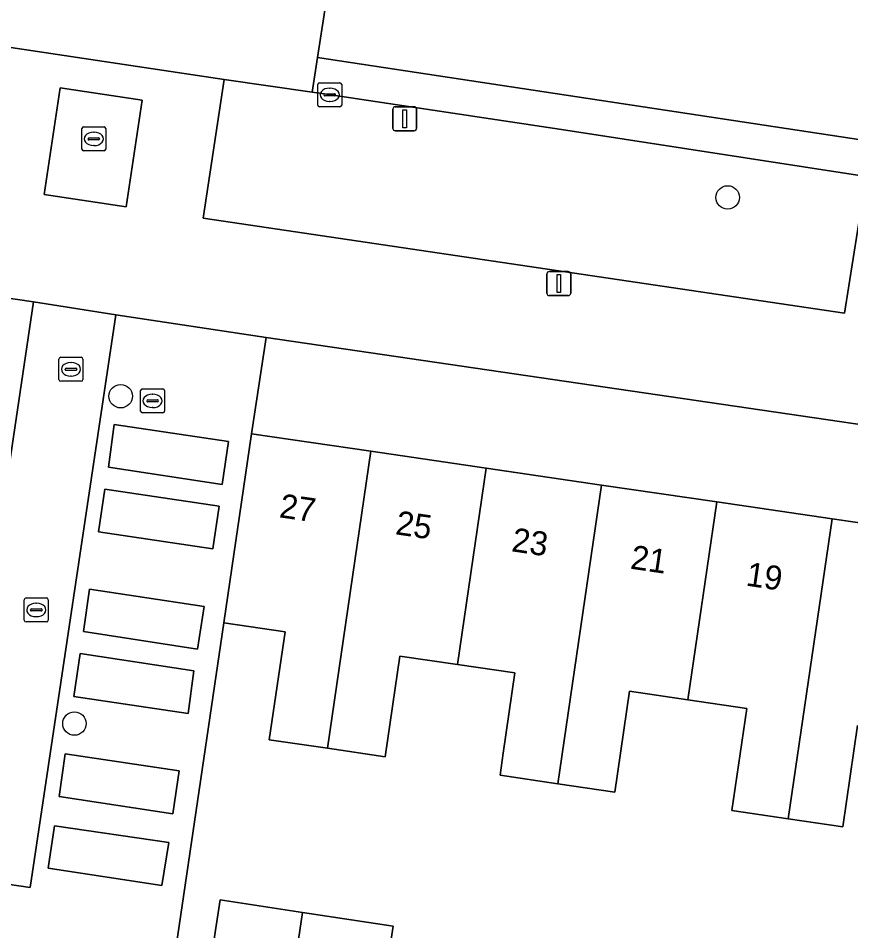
# Model space of a CAD drawing. Extents: x 163008 to 163854, y 382777 to 383982.
# Drawn here: x 163632.65 to 163667.4, y 383369.19 to 383407.26 of the extents above; entities that cross this region are included whole.
import ezdxf

# ---------------------------------------------------------------- set-up
doc = ezdxf.new("R2010")
doc.units = 0
for name, color, linetype in [('IMGEO_Boom', 7, 'Continuous'), ('IMGEO_Brandkraan', 7, 'Continuous'), ('IMGEO_Erf', 7, 'Continuous'), ('IMGEO_Groenvoorziening', 7, 'Continuous'), ('IMGEO_Kolk', 7, 'Continuous'), ('IMGEO_Lichtmast', 7, 'Continuous'), ('IMGEO_Muur', 7, 'Continuous'), ('IMGEO_Pand', 7, 'Continuous'), ('IMGEO_Pand_nummerreeks', 7, 'Continuous'), ('IMGEO_Parkeervlak_gesloten', 7, 'Continuous'), ('IMGEO_Parkeervlak_open', 7, 'Continuous'), ('IMGEO_Rijbaan_lokaal_gesloten', 7, 'Continuous'), ('IMGEO_Rijbaan_lokaal_open', 7, 'Continuous'), ('IMGEO_Voetpad_open', 7, 'Continuous')]:
    doc.layers.add(name, color=color, linetype=linetype)

msp = doc.modelspace()

# ---------------------------------------------------------------- linework, layer by layer
at = {"layer": 'IMGEO_Boom'}
for centre in [(163662.259, 383399.785), (163636.925, 383391.493), (163634.993, 383377.835)]:
    msp.add_circle(centre, 0.489, dxfattribs=at)
at = {"layer": 'IMGEO_Brandkraan'}
for p, q in [((163637.756, 383390.873), (163637.756, 383391.725)), ((163637.831, 383391.799), (163638.683, 383391.799)), ((163638.244, 383391.579), (163638.269, 383391.579)), ((163638.757, 383391.725), (163638.757, 383390.873)), ((163638.015, 383391.293), (163638.015, 383391.305)), ((163638.453, 383391.256), (163638.055, 383391.256)), ((163638.058, 383391.342), (163638.456, 383391.342)), ((163638.499, 383391.305), (163638.499, 383391.293)), ((163638.683, 383390.799), (163637.831, 383390.799)), ((163638.267, 383391.019), (163638.242, 383391.019))]:
    msp.add_line(p, q, dxfattribs=at)
for points in [[(163637.756, 383390.873), (163637.756, 383391.725)], [(163637.831, 383391.799), (163638.683, 383391.799)], [(163638.757, 383391.725), (163638.757, 383390.873)], [(163638.683, 383390.799), (163637.831, 383390.799)]]:
    msp.add_lwpolyline(points, dxfattribs=at)
for centre, radius, start, end in [((163637.833, 383391.723), 0.0765, 91.552, 178.448), ((163637.833, 383391.723), 0.0765, 91.552, 178.448), ((163638.681, 383391.723), 0.0765, 1.552, 88.448), ((163638.681, 383391.723), 0.0765, 1.552, 88.448), ((163638.055, 383391.302), 0.0403, 85.8775, 175.7526), ((163638.052, 383391.292), 0.0366, 178.938, 274.7102), ((163638.456, 383391.299), 0.043, 264.8664, 352.4533), ((163638.46, 383391.304), 0.0386, 1.7309, 96.639), ((163637.833, 383390.875), 0.0765, 181.552, 268.448), ((163637.833, 383390.875), 0.0765, 181.552, 268.448), ((163638.681, 383390.875), 0.0765, 271.552, 358.448), ((163638.681, 383390.875), 0.0765, 271.552, 358.448)]:
    msp.add_arc(centre, radius, start, end, dxfattribs=at)
for centre, major_axis, ratio, start_param, end_param in [((163638.243, 383391.299), (-0.387, 0.002), 0.722429, 4.712389, 7.853982), ((163638.268, 383391.299), (-0.39, 0.002), 0.717154, 1.570796, 4.712389)]:
    msp.add_ellipse(centre, major_axis=major_axis, ratio=ratio, start_param=start_param, end_param=end_param, dxfattribs=at)
at = {"layer": 'IMGEO_Erf'}
msp.add_lwpolyline([(163691.43, 383386.85), (163642.997, 383393.941), (163642.383, 383389.925), (163647.367, 383389.196), (163652.179, 383388.492), (163656.991, 383387.788), (163661.803, 383387.084), (163666.615, 383386.38), (163671.426, 383385.676), (163676.238, 383384.972), (163681.05, 383384.267), (163685.862, 383383.563), (163690.847, 383382.834)], close=True, dxfattribs=at)
for points in [[(163667.682, 383377.76), (163667.064, 383373.534), (163664.784, 383373.868), (163662.434, 383374.212), (163663.057, 383378.467), (163660.595, 383378.827), (163658.16, 383379.183), (163657.545, 383374.978), (163655.168, 383375.327), (163652.759, 383375.681), (163652.892, 383376.594), (163653.383, 383379.951), (163650.981, 383380.302), (163648.58, 383380.653), (163647.965, 383376.453), (163645.554, 383376.806), (163643.127, 383377.161), (163643.786, 383381.66), (163641.229, 383382.034), (163639.167, 383368.07)], [(163640.674, 383367.847), (163641.071, 383370.478), (163644.51, 383369.96), (163648.296, 383369.39), (163647.899, 383366.759)]]:
    msp.add_lwpolyline(points, dxfattribs=at)
at = {"layer": 'IMGEO_Groenvoorziening'}
msp.add_lwpolyline([(163640.374, 383398.916), (163667.143, 383394.961), (163668.039, 383400.663), (163655.318, 383402.626), (163645.424, 383404.101), (163644.911, 383404.175), (163641.244, 383404.7)], close=True, dxfattribs=at)
at = {"layer": 'IMGEO_Kolk'}
for p, q in [((163645.151, 383403.64), (163645.151, 383404.492)), ((163645.226, 383404.566), (163646.078, 383404.566)), ((163646.152, 383404.492), (163646.152, 383403.64)), ((163645.41, 383404.06), (163645.41, 383404.072)), ((163645.848, 383404.023), (163645.45, 383404.023)), ((163645.453, 383404.109), (163645.851, 383404.109)), ((163645.639, 383404.346), (163645.664, 383404.346)), ((163645.894, 383404.072), (163645.894, 383404.06)), ((163645.662, 383403.786), (163645.637, 383403.786)), ((163646.078, 383403.566), (163645.226, 383403.566)), ((163635.303, 383401.803), (163635.303, 383402.655)), ((163635.378, 383402.729), (163636.23, 383402.729)), ((163635.791, 383402.509), (163635.816, 383402.509)), ((163636.304, 383402.655), (163636.304, 383401.803)), ((163635.562, 383402.223), (163635.562, 383402.235)), ((163636, 383402.186), (163635.602, 383402.186)), ((163635.605, 383402.272), (163636.003, 383402.272)), ((163636.046, 383402.235), (163636.046, 383402.223)), ((163635.814, 383401.949), (163635.789, 383401.949)), ((163636.23, 383401.729), (163635.378, 383401.729)), ((163634.35, 383392.189), (163634.35, 383393.041)), ((163634.425, 383393.115), (163635.277, 383393.115)), ((163635.351, 383393.041), (163635.351, 383392.189)), ((163634.609, 383392.609), (163634.609, 383392.621)), ((163634.652, 383392.658), (163635.05, 383392.658)), ((163634.838, 383392.895), (163634.863, 383392.895)), ((163635.093, 383392.621), (163635.093, 383392.609)), ((163635.047, 383392.572), (163634.649, 383392.572)), ((163634.861, 383392.335), (163634.836, 383392.335)), ((163635.277, 383392.115), (163634.425, 383392.115)), ((163632.902, 383382.149), (163632.902, 383383.001)), ((163632.977, 383383.075), (163633.829, 383383.075)), ((163633.39, 383382.855), (163633.415, 383382.855)), ((163633.903, 383383.001), (163633.903, 383382.149)), ((163633.161, 383382.569), (163633.161, 383382.581)), ((163633.599, 383382.532), (163633.201, 383382.532)), ((163633.204, 383382.618), (163633.602, 383382.618)), ((163633.645, 383382.581), (163633.645, 383382.569)), ((163633.829, 383382.075), (163632.977, 383382.075)), ((163633.413, 383382.295), (163633.388, 383382.295))]:
    msp.add_line(p, q, dxfattribs=at)
for points in [[(163645.151, 383403.64), (163645.151, 383404.492)], [(163645.226, 383404.566), (163646.078, 383404.566)], [(163646.152, 383404.492), (163646.152, 383403.64)], [(163646.078, 383403.566), (163645.226, 383403.566)], [(163635.303, 383401.803), (163635.303, 383402.655)], [(163635.378, 383402.729), (163636.23, 383402.729)], [(163636.304, 383402.655), (163636.304, 383401.803)], [(163636.23, 383401.729), (163635.378, 383401.729)], [(163634.35, 383392.189), (163634.35, 383393.041)], [(163634.425, 383393.115), (163635.277, 383393.115)], [(163635.351, 383393.041), (163635.351, 383392.189)], [(163635.277, 383392.115), (163634.425, 383392.115)], [(163632.902, 383382.149), (163632.902, 383383.001)], [(163632.977, 383383.075), (163633.829, 383383.075)], [(163633.903, 383383.001), (163633.903, 383382.149)], [(163633.829, 383382.075), (163632.977, 383382.075)]]:
    msp.add_lwpolyline(points, dxfattribs=at)
for centre, radius, start, end in [((163645.228, 383404.49), 0.0765, 91.552, 178.448), ((163645.228, 383404.49), 0.0765, 91.552, 178.448), ((163646.076, 383404.49), 0.0765, 1.552, 88.448), ((163646.076, 383404.49), 0.0765, 1.552, 88.448), ((163645.45, 383404.069), 0.0403, 85.8775, 175.7526), ((163645.447, 383404.059), 0.0366, 178.938, 274.7102), ((163645.851, 383404.066), 0.043, 264.8664, 352.4533), ((163645.855, 383404.071), 0.0386, 1.7309, 96.639), ((163645.228, 383403.642), 0.0765, 181.552, 268.448), ((163645.228, 383403.642), 0.0765, 181.552, 268.448), ((163646.076, 383403.642), 0.0765, 271.552, 358.448), ((163646.076, 383403.642), 0.0765, 271.552, 358.448), ((163635.38, 383402.653), 0.0765, 91.552, 178.448), ((163635.38, 383402.653), 0.0765, 91.552, 178.448), ((163636.228, 383402.653), 0.0765, 1.552, 88.448), ((163636.228, 383402.653), 0.0765, 1.552, 88.448), ((163635.602, 383402.232), 0.0403, 85.8775, 175.7526), ((163635.599, 383402.222), 0.0366, 178.938, 274.7102), ((163636.003, 383402.229), 0.043, 264.8664, 352.4533), ((163636.007, 383402.234), 0.0386, 1.7309, 96.639), ((163635.38, 383401.805), 0.0765, 181.552, 268.448), ((163635.38, 383401.805), 0.0765, 181.552, 268.448), ((163636.228, 383401.805), 0.0765, 271.552, 358.448), ((163636.228, 383401.805), 0.0765, 271.552, 358.448), ((163634.427, 383393.039), 0.0765, 91.552, 178.448), ((163634.427, 383393.039), 0.0765, 91.552, 178.448), ((163635.275, 383393.039), 0.0765, 1.552, 88.448), ((163635.275, 383393.039), 0.0765, 1.552, 88.448), ((163634.649, 383392.618), 0.0403, 85.8775, 175.7526), ((163634.646, 383392.608), 0.0366, 178.938, 274.7102), ((163635.05, 383392.615), 0.043, 264.8664, 352.4533), ((163635.054, 383392.62), 0.0386, 1.7309, 96.639), ((163634.427, 383392.191), 0.0765, 181.552, 268.448), ((163634.427, 383392.191), 0.0765, 181.552, 268.448), ((163635.275, 383392.191), 0.0765, 271.552, 358.448), ((163635.275, 383392.191), 0.0765, 271.552, 358.448), ((163632.979, 383382.999), 0.0765, 91.552, 178.448), ((163632.979, 383382.999), 0.0765, 91.552, 178.448), ((163633.827, 383382.999), 0.0765, 1.552, 88.448), ((163633.827, 383382.999), 0.0765, 1.552, 88.448), ((163633.201, 383382.578), 0.0403, 85.8775, 175.7526), ((163633.198, 383382.568), 0.0366, 178.938, 274.7102), ((163633.602, 383382.575), 0.043, 264.8664, 352.4533), ((163633.606, 383382.58), 0.0386, 1.7309, 96.639), ((163632.979, 383382.151), 0.0765, 181.552, 268.448), ((163632.979, 383382.151), 0.0765, 181.552, 268.448), ((163633.827, 383382.151), 0.0765, 271.552, 358.448), ((163633.827, 383382.151), 0.0765, 271.552, 358.448)]:
    msp.add_arc(centre, radius, start, end, dxfattribs=at)
for centre, major_axis, ratio, start_param, end_param in [((163645.638, 383404.066), (-0.387, 0.002), 0.722429, 4.712389, 7.853982), ((163645.663, 383404.066), (-0.39, 0.002), 0.717154, 1.570796, 4.712389), ((163635.79, 383402.229), (-0.387, 0.002), 0.722429, 4.712389, 7.853982), ((163635.815, 383402.229), (-0.39, 0.002), 0.717154, 1.570796, 4.712389), ((163634.837, 383392.615), (-0.387, 0.002), 0.722429, 4.712389, 7.853982), ((163634.862, 383392.615), (-0.39, 0.002), 0.717154, 1.570796, 4.712389), ((163633.389, 383382.575), (-0.387, 0.002), 0.722429, 4.712389, 7.853982), ((163633.414, 383382.575), (-0.39, 0.002), 0.717154, 1.570796, 4.712389)]:
    msp.add_ellipse(centre, major_axis=major_axis, ratio=ratio, start_param=start_param, end_param=end_param, dxfattribs=at)
at = {"layer": 'IMGEO_Lichtmast'}
for p, q in [((163648.288, 383402.667), (163648.288, 383403.467)), ((163648.288, 383403.467), (163648.288, 383402.667)), ((163648.388, 383403.567), (163649.178, 383403.567)), ((163649.178, 383403.567), (163648.388, 383403.567)), ((163649.278, 383403.467), (163649.278, 383402.667)), ((163649.278, 383402.667), (163649.278, 383403.467)), ((163649.178, 383402.567), (163648.388, 383402.567)), ((163648.388, 383402.567), (163649.178, 383402.567)), ((163654.717, 383395.793), (163654.717, 383396.593)), ((163654.717, 383396.593), (163654.717, 383395.793)), ((163654.817, 383396.693), (163655.607, 383396.693)), ((163655.607, 383396.693), (163654.817, 383396.693)), ((163655.707, 383396.593), (163655.707, 383395.793)), ((163655.707, 383395.793), (163655.707, 383396.593)), ((163655.607, 383395.693), (163654.817, 383395.693)), ((163654.817, 383395.693), (163655.607, 383395.693))]:
    msp.add_line(p, q, dxfattribs=at)
for points in [[(163648.708, 383403.442), (163648.858, 383403.442), (163648.858, 383402.692), (163648.708, 383402.692), (163648.708, 383403.442)], [(163655.137, 383396.568), (163655.287, 383396.568), (163655.287, 383395.818), (163655.137, 383395.818), (163655.137, 383396.568)]]:
    msp.add_lwpolyline(points, dxfattribs=at)
for centre, start, end in [((163648.388, 383403.467), 90, 180), ((163648.388, 383403.467), 90, 180), ((163649.178, 383403.467), 0, 90), ((163649.178, 383403.467), 360, 90), ((163648.388, 383402.667), 180, 270), ((163648.388, 383402.667), 180, 270), ((163649.178, 383402.667), 270, 0), ((163649.178, 383402.667), 270, 0), ((163654.817, 383396.593), 90, 180), ((163654.817, 383396.593), 90, 180), ((163655.607, 383396.593), 0, 90), ((163655.607, 383396.593), 360, 90), ((163654.817, 383395.793), 180, 270), ((163654.817, 383395.793), 180, 270), ((163655.607, 383395.793), 270, 0), ((163655.607, 383395.793), 270, 0)]:
    msp.add_arc(centre, 0.1, start, end, dxfattribs=at)
at = {"layer": 'IMGEO_Muur'}
msp.add_lwpolyline([(163639.167, 383368.07), (163641.229, 383382.034)], dxfattribs=at)
at = {"layer": 'IMGEO_Pand'}
for points in [[(163645.554, 383376.806), (163647.367, 383389.196), (163642.383, 383389.925), (163641.229, 383382.034), (163643.786, 383381.66), (163643.127, 383377.161)], [(163650.981, 383380.302), (163652.179, 383388.492), (163647.367, 383389.196), (163645.554, 383376.806), (163647.965, 383376.453), (163648.58, 383380.653)], [(163656.991, 383387.788), (163652.179, 383388.492), (163650.981, 383380.302), (163653.383, 383379.951), (163652.892, 383376.594), (163652.759, 383375.681), (163655.168, 383375.327)], [(163656.991, 383387.788), (163655.168, 383375.327), (163657.545, 383374.978), (163658.16, 383379.183), (163660.595, 383378.827), (163661.803, 383387.084)], [(163666.615, 383386.38), (163661.803, 383387.084), (163660.595, 383378.827), (163663.057, 383378.467), (163662.434, 383374.212), (163664.784, 383373.868)], [(163666.615, 383386.38), (163664.784, 383373.868), (163667.064, 383373.534), (163667.682, 383377.76), (163670.214, 383377.389), (163671.426, 383385.676)], [(163644.125, 383367.327), (163644.51, 383369.96), (163641.071, 383370.478), (163640.674, 383367.847)], [(163644.125, 383367.327), (163647.899, 383366.759), (163648.296, 383369.39), (163644.51, 383369.96)]]:
    msp.add_lwpolyline(points, close=True, dxfattribs=at)
at = {"layer": 'IMGEO_Parkeervlak_gesloten'}
msp.add_lwpolyline([(163693.27, 383398.339), (163645.136, 383405.621), (163644.911, 383404.175), (163645.424, 383404.101), (163655.318, 383402.626), (163668.039, 383400.663), (163669.409, 383400.452), (163691.381, 383397.22), (163692.532, 383397.756)], close=True, dxfattribs=at)
at = {"layer": 'IMGEO_Parkeervlak_open'}
for points in [[(163641.167, 383387.812), (163641.427, 383389.6), (163636.653, 383390.308), (163636.415, 383388.534)], [(163640.767, 383385.121), (163641.041, 383386.905), (163636.258, 383387.613), (163635.998, 383385.839)], [(163640.137, 383380.942), (163640.407, 383382.721), (163635.625, 383383.446), (163635.377, 383381.68)], [(163639.739, 383378.251), (163639.985, 383380.031), (163635.238, 383380.752), (163634.967, 383378.961)], [(163639.1, 383374.072), (163639.368, 383375.86), (163634.602, 383376.575), (163634.354, 383374.797)], [(163638.646, 383371.082), (163638.929, 383372.874), (163634.16, 383373.573), (163633.896, 383371.796)]]:
    msp.add_lwpolyline(points, close=True, dxfattribs=at)
at = {"layer": 'IMGEO_Rijbaan_lokaal_gesloten'}
msp.add_lwpolyline([(163645.136, 383405.621), (163693.27, 383398.339), (163694.749, 383407.803), (163671.004, 383411.416), (163669.541, 383411.657), (163657.224, 383413.486), (163647.073, 383414.976), (163646.605, 383415.05)], close=True, dxfattribs=at)
at = {"layer": 'IMGEO_Rijbaan_lokaal_open'}
for points in [[(163644.911, 383404.175), (163645.136, 383405.621), (163646.605, 383415.05), (163642.869, 383415.611), (163633.456, 383417.056), (163629.994, 383417.588), (163628.467, 383408.142), (163628.228, 383406.665), (163631.769, 383406.126), (163641.244, 383404.7)], [(163637.151, 383399.398), (163637.817, 383403.847), (163634.403, 383404.356), (163633.738, 383399.909)], [(163629.728, 383371.498), (163633.148, 383370.993), (163636.727, 383394.887), (163633.29, 383395.433)]]:
    msp.add_lwpolyline(points, close=True, dxfattribs=at)
at = {"layer": 'IMGEO_Voetpad_open'}
msp.add_lwpolyline([(163572.557, 383408.858), (163578.787, 383403.841), (163627.183, 383396.315), (163633.29, 383395.433), (163636.727, 383394.887), (163642.997, 383393.941), (163691.43, 383386.85), (163691.583, 383391.31), (163668.592, 383394.766), (163669.409, 383400.452), (163668.039, 383400.663), (163667.143, 383394.961), (163640.374, 383398.916), (163641.244, 383404.7), (163631.769, 383406.126), (163630.974, 383400.19), (163606.706, 383403.955), (163607.221, 383407.321), (163610.207, 383406.87), (163610.543, 383409.318)], dxfattribs=at)
for points in [[(163637.151, 383399.398), (163633.738, 383399.909), (163634.403, 383404.356), (163637.817, 383403.847)], [(163633.29, 383395.433), (163627.183, 383396.315), (163626.536, 383392.29), (163625.268, 383384.123), (163624.134, 383376.614), (163623.753, 383374.068), (163623.198, 383370.353), (163623.079, 383369.386), (163626.017, 383368.942), (163629.256, 383368.49), (163632.635, 383367.982), (163636.157, 383367.519), (163639.024, 383367.102), (163639.167, 383368.07), (163641.229, 383382.034), (163642.383, 383389.925), (163642.997, 383393.941), (163636.727, 383394.887), (163633.148, 383370.993), (163629.728, 383371.498)], [(163636.415, 383388.534), (163636.653, 383390.308), (163641.427, 383389.6), (163641.167, 383387.812)], [(163635.998, 383385.839), (163636.258, 383387.613), (163641.041, 383386.905), (163640.767, 383385.121)], [(163635.377, 383381.68), (163635.625, 383383.446), (163640.407, 383382.721), (163640.137, 383380.942)], [(163634.967, 383378.961), (163635.238, 383380.752), (163639.985, 383380.031), (163639.739, 383378.251)], [(163634.602, 383376.575), (163639.368, 383375.86), (163639.1, 383374.072), (163634.354, 383374.797)], [(163634.16, 383373.573), (163638.929, 383372.874), (163638.646, 383371.082), (163633.896, 383371.796)]]:
    msp.add_lwpolyline(points, close=True, dxfattribs=at)

# ---------------------------------------------------------------- texts
at = {"layer": 'IMGEO_Pand_nummerreeks'}
for s, rotation, p in [('27', 351.6758, (163643.513, 383386.444)), ('25', 351.6758, (163648.36, 383385.735)), ('23', 351.6749, (163653.206, 383385.026)), ('21', 351.6758, (163658.165, 383384.301)), ('19', 351.6758, (163662.99, 383383.595))]:
    msp.add_text(s, height=1, rotation=rotation, dxfattribs=at).set_placement(p)

doc.saveas('drawing.dxf')
